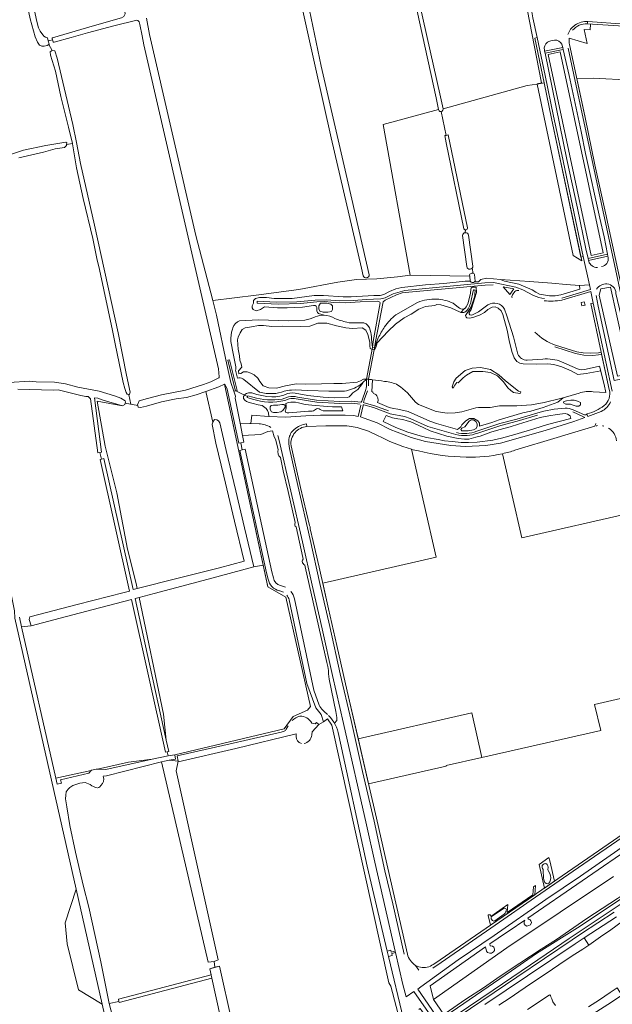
# Model space of a CAD drawing. Header units: metres. Extents: x 209813 to 223847, y 571801 to 587119.
# Tile 397 of 656: x 220250 to 220710, y 577635 to 578401. Entities that reach past the tile are written whole.
import ezdxf

# ---------------------------------------------------------------- set-up
doc = ezdxf.new("R2010")
doc.units = ezdxf.units.M
for name, color, linetype, lineweight in [('B-RO-GR-BEPLANTING_CULTUUR_BOSPLANTSOEN-GV', 8, 'Continuous', 0), ('B-RO-GR-BEPLANTING_CULTUUR_HEESTERS-GV', 8, 'Continuous', 0), ('B-RO-GR-BOUWLAND-GV', 8, 'Continuous', 0), ('B-RO-GR-GRAS-GV', 8, 'Continuous', 0), ('B-RO-GR-GROENVOORZIENING-GV', 8, 'Continuous', 0), ('B-RO-KW-KUNSTWERK_DEK-GV', 8, 'Continuous', 0), ('B-RO-OG-TERREIN_CULTUURSCHEIDING-GV', 8, 'Continuous', 0), ('B-RO-OG-WEG-GV', 8, 'Continuous', 0), ('B-RO-VH-VERHARDING_OPEN-GV', 8, 'Continuous', 0), ('B-RO-VH-VERHARDING_TEGEL-GV', 8, 'Continuous', 0)]:
    doc.layers.add(name, color=color, linetype=linetype, lineweight=lineweight)

msp = doc.modelspace()

# ---------------------------------------------------------------- linework, layer by layer
at = {"layer": 'B-RO-GR-BEPLANTING_CULTUUR_BOSPLANTSOEN-GV', "flags": 128}
for points in [[(220693.854, 578217.361), (220703.274, 578219.377), (220669.824, 578375.627), (220660.45, 578373.525)], [(220714.352, 578123.53), (220720.117, 578124.707), (220723.724, 578126.002), (220708.791, 578192.638), (220701.432, 578191.394), (220700.114, 578186.541)], [(220485.537, 578173.189), (220489.171, 578173.189), (220492.121, 578173.745), (220492.805, 578175.371), (220492.805, 578178.28), (220491.608, 578179.478), (220488.572, 578180.377), (220486.563, 578180.377), (220483.528, 578180.163), (220482.331, 578178.238), (220482.331, 578175.97), (220483.1, 578174.002)], [(220633.387, 578110.969), (220638.357, 578110.007), (220638.882, 578110.337), (220639.228, 578111.346), (220637.312, 578111.775), (220627.151, 578119.885), (220622.147, 578124.56), (220615.553, 578128.706), (220607.872, 578130.229), (220601.274, 578129.795), (220595.985, 578127.928), (220588.929, 578121.868), (220587.059, 578119.034), (220585.935, 578115.299), (220586.263, 578114.383), (220586.723, 578114.122), (220587.813, 578116.563), (220589.559, 578118.576), (220590.487, 578118.27), (220594.27, 578122.197), (220597.075, 578124.223), (220601.981, 578127.164), (220609.583, 578127.302), (220615.635, 578126.293), (220621.183, 578123.789), (220625.793, 578119.034), (220629.191, 578114.454), (220631.399, 578112.325)], [(220312.121, 578064.273), (220313.49, 578059.095), (220315.199, 578059.49), (220337.853, 577957.722), (220341.082, 577958.524), (220340.28, 577962.342), (220333.701, 577988.975), (220325.348, 578032.776), (220316.181, 578069.039), (220310.054, 578104.186), (220329.81, 578100.495), (220314.712, 578104.832), (220310.404, 578106.405), (220307.841, 578106.744), (220313.475, 578064.454)], [(220682.263, 578100.33), (220684.255, 578100.33), (220685.648, 578101.293), (220685.648, 578103.12), (220683.159, 578104.249), (220680.737, 578104.813), (220678.049, 578104.813), (220674.614, 578104.448), (220672.623, 578103.817), (220672.347, 578102.843), (220674.165, 578101.765), (220677.8, 578101.765), (220679.752, 578100.889)], [(220447.12, 578095.278), (220449.799, 578095.278), (220452.631, 578095.814), (220454.172, 578096.823), (220456.075, 578099.452), (220456.075, 578100.716), (220455.08, 578101.597), (220453.549, 578101.597), (220450.258, 578101.137), (220447.12, 578101.137), (220445.169, 578100.716), (220444.365, 578099.758), (220444.365, 578097.576), (220445.398, 578095.852)], [(220593.217, 578080.981), (220598.376, 578080.981), (220602.388, 578081.842), (220604.442, 578082.989), (220605.206, 578084.757), (220605.206, 578086.43), (220604.107, 578088.342), (220602.483, 578089.537), (220600.573, 578089.537), (220599.092, 578088.677), (220595.727, 578084.131), (220593.265, 578083.228), (220592.692, 578081.985)], [(220342.558, 577951.503), (220339.429, 577950.642), (220348.935, 577907.941), (220363.696, 577840.616), (220361.611, 577860.831)], [(220359.88, 577823.842), (220396.26, 577668.106), (220400.817, 577668.529), (220404.059, 577670.052), (220371.382, 577816.946), (220372.963, 577824.391), (220366.011, 577825.109), (220362.298, 577824.454)], [(220293.639, 577724.873), (220285.164, 577698.703), (220286.761, 577682.505), (220295.43, 577646.687), (220313.848, 577635.499)], [(220399.138, 577655.645), (220426.667, 577531.162), (220433.877, 577536.011), (220405.162, 577665.093), (220397.438, 577663.06)]]:
    msp.add_lwpolyline(points, close=True, dxfattribs=at)
at = {"layer": 'B-RO-GR-BEPLANTING_CULTUUR_HEESTERS-GV', "flags": 128}
msp.add_lwpolyline([(220633.806, 578191.331), (220625.494, 578193.065), (220630.764, 578186.955)], close=True, dxfattribs=at)
at = {"layer": 'B-RO-GR-BOUWLAND-GV', "flags": 128}
msp.add_lwpolyline([(220431.768, 577975.47), (220396.343, 577965.74), (220354.307, 577954.74), (220342.558, 577951.503), (220361.611, 577860.831), (220363.696, 577840.616), (220365.612, 577831.875), (220364.349, 577831.634), (220365.221, 577828.422), (220370.434, 577829.348), (220455.334, 577849.391), (220462.317, 577859.1), (220473.388, 577864.039), (220475.663, 577866.845), (220456.548, 577951.693), (220442.491, 577959.842), (220438.905, 577976.65)], close=True, dxfattribs=at)
at = {"layer": 'B-RO-GR-GRAS-GV', "flags": 128}
for points in [[(220767.913, 578392.524), (220766.857, 578375.49), (220765.196, 578349.579), (220724.968, 578352.062), (220725.039, 578353.58), (220695.444, 578355.017), (220682.636, 578354.967), (220689.16, 578324.487), (220696.801, 578287.727), (220705.051, 578250.536), (220719.872, 578181.17), (220728.178, 578142.877), (220729.822, 578135.112), (220732.534, 578135.298), (220731.848, 578138.576), (220741.678, 578139.775), (220758.194, 578141.16), (220773.12, 578142.195), (220780.847, 578141.815)], [(220411.033, 578113.463), (220409.28, 578117.362), (220408.917, 578117.204), (220442.491, 577959.842), (220456.548, 577951.693), (220475.663, 577866.845), (220473.388, 577864.039), (220462.317, 577859.1), (220455.334, 577849.391), (220370.434, 577829.348), (220370.932, 577825.976), (220366.011, 577825.109), (220372.963, 577824.391), (220372.092, 577828.442), (220415.551, 577838.326), (220452.933, 577847.011), (220455.315, 577847.542)], [(220442.83, 577965.881), (220441.58, 577970.593), (220420.862, 578065.753), (220422.776, 578066.27), (220421.743, 578071.857), (220419.998, 578071.466), (220411.033, 578113.463)], [(220554.271, 578066.77), (220573.476, 577982.798), (220485.233, 577962.621), (220489.67, 577942.779), (220496.323, 577914.217), (220504.371, 577878.721), (220512.836, 577841.759)], [(220608.938, 577827.258), (220701.313, 577848.204), (220696.536, 577868.444), (220757.112, 577882.269), (220754.905, 577891.869), (220747.697, 577923.508), (220741.078, 577952.821), (220736.87, 577971.014), (220731.293, 577995.636), (220727.345, 578012.391), (220726.164, 578017.61), (220639.876, 577997.897), (220624.964, 578063.299)], [(220454.684, 577955.627), (220451.201, 577956.886)], [(220476.69, 577853.964), (220479.416, 577853.356), (220480.501, 577854.277), (220482.328, 577852.773), (220485.971, 577855.02), (220484.121, 577860.512), (220479.923, 577865.689), (220472.961, 577884.613), (220459.166, 577949.643)], [(220456.855, 577849.277), (220458.438, 577851.836)]]:
    msp.add_lwpolyline(points, dxfattribs=at)
for points in [[(220443.479, 578092.087), (220443.075, 578095.006), (220442.403, 578096.833), (220441.439, 578098.384), (220438.305, 578100.7), (220435.107, 578101.23), (220431.288, 578102.389), (220428.045, 578103.104), (220425.979, 578103.838), (220424.734, 578104.964), (220423.829, 578106.313), (220423.829, 578107.695), (220424.512, 578108.795), (220417.745, 578112.177), (220417.478, 578112.149), (220416.184, 578111.868), (220417.505, 578108.13), (220417.191, 578106.378), (220421.074, 578086.907), (220429.442, 578086.859), (220430.131, 578093.258)], [(220581.199, 577820.582), (220581.115, 577820.949), (220608.938, 577827.258), (220601.025, 577861.864), (220512.836, 577841.759), (220520.782, 577806.814)]]:
    msp.add_lwpolyline(points, close=True, dxfattribs=at)
at = {"layer": 'B-RO-GR-GRAS-GV'}
for points in [[(220596.748, 578060.555, -0.052332), (220559.577, 578065.432)], [(220624.964, 578063.299, -0.0630244), (220596.748, 578060.555)], [(220459.166, 577949.643, 0.1123074), (220457.272, 577953.433)], [(220461.555, 577855.958, -0.1156568), (220467.461, 577859.329)], [(220455.315, 577847.542, 0.195668), (220456.855, 577849.277)]]:
    msp.add_lwpolyline(points, format="xyb", dxfattribs=at)
for centre, radius, start, end in [((220454.002, 577967.903), 11.354, 190.259694, 257.831008), ((220467.865, 577849.422), 9.925, 27.236035, 91.673247)]:
    msp.add_arc(centre, radius, start, end, dxfattribs=at)
at = {"layer": 'B-RO-GR-GROENVOORZIENING-GV', "flags": 128}
for points in [[(220417.478, 578112.149), (220418.718, 578112.413), (220412.809, 578136.143), (220411.63, 578135.922), (220415.413, 578120.31)], [(220665.233, 577731.121), (220661.643, 577746.892), (220661.016, 577749.566), (220653.394, 577744.129), (220657.464, 577725.762)], [(220655.886, 577743.209), (220656.494, 577744.112), (220657.393, 577744.602), (220658.593, 577744.736), (220659.56, 577744.01), (220660.038, 577742.917), (220660.318, 577741.857), (220660.245, 577740.007), (220660.415, 577739.385), (220661.412, 577737.574), (220661.87, 577736.362), (220662.233, 577734.848), (220662.367, 577733.826), (220662.284, 577732.228), (220662.065, 577731.384), (220661.615, 577730.448), (220660.934, 577729.626), (220659.949, 577729.121), (220658.908, 577729.151), (220657.768, 577730.144), (220657.218, 577731.406), (220656.769, 577733.485), (220656.645, 577739.659), (220656.462, 577740.225), (220656, 577740.868), (220655.689, 577741.801)], [(220616.983, 577703.927), (220625.828, 577709.83), (220626.489, 577710.163), (220627.557, 577709.92), (220628.01, 577708.9), (220627.772, 577708.244), (220627.564, 577707.858), (220627.449, 577707.723), (220627.419, 577707.337), (220627.07, 577706.323), (220626.252, 577705.429), (220619.089, 577700.222), (220618.203, 577700.101), (220617.232, 577700.54), (220616.253, 577701.832), (220616.125, 577702.685), (220616.497, 577703.542)]]:
    msp.add_lwpolyline(points, close=True, dxfattribs=at)
for points in [[(220613.847, 577704.339), (220615.637, 577696.91), (220649.939, 577720.571), (220650.533, 577727.729), (220649.092, 577726.64), (220648.598, 577720.514), (220628.655, 577706.757), (220629.135, 577712.923), (220615.816, 577703.745), (220615.63, 577704.652)], [(220615.147, 577704.995), (220614.157, 577704.812)], [(220713.425, 577703.416), (220688.432, 577686.975)], [(220692.042, 577681.468), (220701.112, 577687.745), (220709.1, 577693.19), (220717.81, 577699.693)], [(220622.057, 577634.659), (220630.915, 577640.335), (220637.7, 577645.119), (220647.398, 577651.689), (220658.862, 577659.367), (220668.737, 577666.048), (220679.115, 577672.954), (220687.424, 577678.16), (220692.042, 577681.468), (220688.432, 577686.975), (220681.414, 577682.259), (220644.269, 577657.487), (220611.189, 577635.159)], [(220680.348, 577618.467), (220709.52, 577637.097), (220717.616, 577642.458), (220713.926, 577648.087), (220708.596, 577644.471), (220700.279, 577638.958), (220691.868, 577633.545)], [(220666.225, 577634.45), (220664.086, 577637.424), (220663.176, 577639.723), (220662.804, 577640.804), (220662.618, 577641.232), (220662.13, 577642.155), (220661.688, 577642.787), (220661.129, 577642.448), (220644.399, 577631.312)]]:
    msp.add_lwpolyline(points, dxfattribs=at)
at = {"layer": 'B-RO-GR-GROENVOORZIENING-GV'}
for points in [[(220614.157, 577704.812, 0.3836091), (220613.847, 577704.339)], [(220615.63, 577704.652, 0.3536124), (220615.147, 577704.995)]]:
    msp.add_lwpolyline(points, format="xyb", dxfattribs=at)
at = {"layer": 'B-RO-KW-KUNSTWERK_DEK-GV', "flags": 128}
msp.add_lwpolyline([(220525.198, 578144.1), (220525.465, 578145.511), (220523.951, 578145.858), (220519.339, 578121.306), (220520.842, 578121.099)], close=True, dxfattribs=at)
at = {"layer": 'B-RO-OG-TERREIN_CULTUURSCHEIDING-GV', "flags": 128}
for points in [[(220648.325, 578412.259), (220630.83, 578485.081), (220596.215, 578474.639), (220570.815, 578471.146), (220548.822, 578473.143), (220550.618, 578459.554), (220554.885, 578437.685), (220576.762, 578340.729), (220578.71, 578331.327), (220644.156, 578349.344)], [(220575.323, 578330.698), (220573.416, 578339.85), (220552.058, 578436.949)], [(220516.646, 578201.403), (220515.473, 578207.424), (220491.901, 578308.766), (220466.469, 578422.659), (220466.733, 578425.834), (220469.379, 578426.098), (220470.702, 578425.04), (220472.289, 578420.807), (220484.057, 578364.372), (220505.033, 578273.638), (220521.372, 578202.294)], [(220648.325, 578412.259), (220644.121, 578408.679), (220655.133, 578351.513), (220651.77, 578350.865), (220651.839, 578350.539), (220657.325, 578351.392), (220650.026, 578386.317), (220651.799, 578386.776), (220648.563, 578402.088), (220647.565, 578408.338)], [(220348.208, 578401.888), (220350.754, 578388.985), (220386.741, 578232.947), (220399.792, 578182.329), (220433.563, 578186.379), (220466.641, 578190.792), (220497.125, 578196.503), (220511.613, 578198.572), (220527.24, 578199.272)], [(220693.087, 578392.602), (220693.403, 578397.126), (220690.818, 578397.289)], [(220676.824, 578386.29), (220690.723, 578382.049), (220688.437, 578392.889), (220693.087, 578392.602)], [(220657.497, 578376.889), (220657.667, 578376.062), (220671.791, 578379.006)], [(220671.791, 578379.006), (220671.591, 578379.883), (220670.961, 578381.453)], [(220651.839, 578350.539), (220644.156, 578349.344)], [(220651.839, 578350.539), (220679.931, 578217.409), (220686.453, 578213.112), (220663.093, 578323.795), (220657.325, 578351.392)], [(220575.323, 578330.698), (220532.106, 578319.126), (220553.069, 578202.143), (220599.493, 578201.272), (220599.395, 578202.372)], [(220577.292, 578329.18), (220581.076, 578310.716), (220582.708, 578311.015), (220597.674, 578238.703)], [(220578.71, 578331.327), (220578.742, 578331.171)], [(220594.979, 578238.173), (220581.206, 578304.827), (220580.19, 578310.553), (220581.076, 578310.716)], [(220595.644, 578234.957), (220596.322, 578237.167)], [(220598.636, 578233.197), (220601.973, 578208.969)], [(220597.112, 578208.704), (220593.763, 578232.9)], [(220603.261, 578196.826), (220603.532, 578196.781), (220606.34, 578196.83), (220608.001, 578198.689), (220612.516, 578199.606), (220623.366, 578198.555), (220645.939, 578197.097), (220663.175, 578195.792), (220674.335, 578194.731), (220684.735, 578193.924), (220692.446, 578194.487), (220687.735, 578216.551), (220685.81, 578216.158)], [(220707.101, 578215.844), (220706.894, 578216.865), (220691.818, 578213.474), (220691.966, 578212.811)], [(220602.166, 578203.393), (220601.332, 578207.43)], [(220523.951, 578145.858), (220524.525, 578150.398), (220529.951, 578180.58), (220529.677, 578181.148), (220528.167, 578181.834), (220514.353, 578181.281), (220502.81, 578180.479), (220494.011, 578180.864), (220486.813, 578181.473), (220480.638, 578181.331), (220467.899, 578180.054), (220450.51, 578179.542), (220434.274, 578180.279), (220434.369, 578181.849), (220448.999, 578181.039), (220465.176, 578181.375), (220479.311, 578182.734), (220488.139, 578182.896), (220498.426, 578182.081), (220509.343, 578182.38), (220518.969, 578183.034), (220530.362, 578183.591), (220533.852, 578184.503), (220540.11, 578187.606), (220549.157, 578190.186), (220611.137, 578196.124), (220617.897, 578196.264), (220635.24, 578192.762), (220640.778, 578190.601), (220649.059, 578186.307)], [(220524.903, 578186.244), (220530.002, 578186.244), (220532.645, 578187.032), (220537.068, 578189.399), (220541.936, 578191.392), (220546.674, 578192.468), (220565.132, 578194.59), (220579.301, 578195.587), (220596.054, 578197.376), (220599.841, 578197.376), (220599.493, 578201.272)], [(220553.069, 578202.143), (220543.285, 578200.871), (220527.24, 578199.272)], [(220603.237, 578202.481), (220603.642, 578197.344), (220603.472, 578197.072)], [(220623.366, 578198.555), (220626.488, 578197.424), (220637.504, 578194.975), (220647.892, 578190.697), (220650.827, 578188.887)], [(220617.72, 578194.639), (220611.449, 578194.392), (220552.062, 578188.862), (220547.072, 578188.184), (220542.501, 578186.797), (220533.773, 578182.616), (220532.118, 578181.241), (220526.232, 578150.513), (220525.465, 578145.511)], [(220596.72, 578177.257), (220598.159, 578180.589), (220600.026, 578187.958), (220600.218, 578190.826)], [(220601.55, 578192.711), (220602.754, 578192.84), (220604.351, 578192.661), (220604.789, 578188.515), (220600.514, 578175.419), (220598.957, 578173.004)], [(220600.389, 578181.063), (220602.216, 578189.881)], [(220603.636, 578189.756), (220603.497, 578187.616)], [(220634.634, 578189.265), (220632.652, 578186.746)], [(220684.735, 578193.924), (220684.93, 578191.253), (220670.326, 578186.638), (220665.737, 578186.022), (220661.391, 578186.022), (220653.631, 578187.158), (220650.827, 578188.887)], [(220666.234, 578147.715), (220682.609, 578142.524), (220687.637, 578141.593), (220693.626, 578141.335), (220699.621, 578141.684), (220701.653, 578142.127), (220693.583, 578179.901), (220695.47, 578180.325), (220693.543, 578189.351), (220671.005, 578182.487)], [(220671.109, 578184.26), (220693.208, 578190.917), (220692.446, 578194.487)], [(220697.704, 578186.224), (220699.288, 578178.033), (220711.81, 578120.229), (220726.939, 578123.271), (220717.015, 578170.422), (220713.105, 578187.872)], [(220399.792, 578182.329), (220402.718, 578170.98), (220410.785, 578132.578), (220413.803, 578118.609), (220416.184, 578111.868), (220417.478, 578112.149), (220415.413, 578120.31), (220411.63, 578135.922), (220412.809, 578136.143), (220418.718, 578112.413), (220417.745, 578112.177), (220424.512, 578108.795)], [(220524.903, 578186.244), (220507.267, 578185.136), (220501.128, 578185.136), (220485.851, 578186.207), (220478.578, 578186.207), (220461.549, 578183.97), (220447.436, 578183.97), (220441.548, 578184.667), (220436.012, 578184.667), (220432.999, 578183.924), (220431.469, 578182.419), (220431.469, 578180.36), (220430.371, 578178.163), (220430.371, 578176.584), (220431.195, 578175.349), (220433.529, 578174.319), (220436.823, 578175.28), (220439.981, 578177.408), (220450.081, 578176.764), (220457.752, 578176.764), (220469.462, 578177.256), (220478.068, 578178.486), (220479.375, 578178.486), (220480.145, 578177.947), (220480.624, 578176.804), (220480.624, 578174.227), (220481.219, 578172.978), (220482.069, 578172.234), (220486.3, 578171.025)], [(220542.162, 578171.111), (220558.984, 578180.841)], [(220586.566, 578180.245), (220589.476, 578178)], [(220602.279, 578182.514), (220600.22, 578176.979), (220596.609, 578171.523)], [(220519.334, 578121.2), (220516.959, 578121.128), (220514.606, 578119.854), (220512.129, 578118.917), (220500.376, 578117.854), (220493.776, 578117.958), (220484.335, 578117.558), (220471.982, 578117.315), (220464.632, 578117.521), (220456.219, 578116.084), (220449.347, 578114.127), (220443.456, 578114.498), (220438.893, 578116.01), (220436.281, 578119.329), (220434.742, 578122.029), (220431.881, 578124.525), (220429.478, 578125.961), (220426.658, 578126.96), (220423.602, 578126.791), (220421.664, 578125.498), (220420.149, 578125.364), (220419.804, 578127.676), (220422.38, 578130.513), (220421.905, 578133.062), (220420.963, 578136.095), (220420.608, 578139.225), (220419.505, 578144.642), (220419.02, 578151.676), (220419.59, 578153.966), (220420.989, 578157.156), (220422.575, 578159.895), (220424.966, 578161.164), (220429.855, 578161.774), (220435.23, 578163.021), (220439.176, 578162.9), (220445.78, 578162.117), (220453.934, 578162.355), (220468.101, 578162.084), (220475.122, 578162.508), (220481.577, 578164.848), (220488.344, 578164.717), (220495.873, 578162.638), (220503.323, 578161.146), (220508.454, 578160.543), (220515.924, 578161.013), (220518.699, 578159.368), (220520.346, 578156.044), (220521.942, 578150.042), (220521.921, 578147.136), (220522.166, 578145.065), (220523.211, 578144.578), (220525.388, 578144.055), (220526.64, 578145.77), (220527.674, 578149.519), (220536.027, 578158.588), (220541.79, 578163.856), (220548.557, 578168.94), (220554.083, 578171.737), (220559.897, 578175.529), (220565.045, 578177.641), (220572.353, 578178.518), (220573.865, 578179.336), (220577.12, 578178.999), (220584.786, 578176.691), (220591.953, 578173.343), (220592.582, 578173.13)], [(220595.447, 578176.017), (220592.582, 578173.13)], [(220597.232, 578168.755), (220599.354, 578168.724), (220601.927, 578169.191), (220607.175, 578170.831), (220610.905, 578173.013), (220613.629, 578175.435), (220616.931, 578177.244), (220619.227, 578177.502), (220621.527, 578176.499), (220623.825, 578174.251), (220625.264, 578171.402), (220628.692, 578159.313), (220630.161, 578151.328), (220632.073, 578142.786), (220634.093, 578137.709), (220636.108, 578134.904), (220638.491, 578133.671), (220640.983, 578133.164), (220651.454, 578132.949), (220660.1, 578133.262), (220664.909, 578132.662), (220670.953, 578130.793), (220678.182, 578127.771), (220683.35, 578124.889), (220690.024, 578125.496), (220701.336, 578127.727)], [(220601.51, 578171.257), (220606.308, 578173.655), (220613.601, 578179.082)], [(220636.948, 578140.724), (220633.457, 578154.021), (220628.422, 578170.44), (220626.578, 578175.613)], [(220471.476, 578167.186), (220458.678, 578166.473), (220435.285, 578167.224), (220420.718, 578166.583)], [(220511.492, 578164.981), (220517.074, 578165.004)], [(220415.08, 578160.178), (220415.38, 578161.026)], [(220417.809, 578130.732), (220415.83, 578139.971), (220413.844, 578150.599)], [(220528.391, 578153.301), (220525.465, 578145.511), (220523.951, 578145.858), (220523.26, 578152.361)], [(220707.931, 578113.146), (220701.987, 578140.566), (220699.637, 578140.037), (220695.015, 578139.673), (220688.006, 578139.958), (220681.659, 578141.121), (220665.532, 578146.224)], [(220656.304, 578136.776), (220644.16, 578136.101)], [(220683.154, 578129.215), (220670.831, 578134.701)], [(220417.581, 578128.107), (220418.994, 578122.076), (220420.126, 578122.245)], [(220689.973, 578128.878), (220700.358, 578131.432), (220703.814, 578117.069), (220705.204, 578110.896), (220695.392, 578111.454)], [(220424.015, 578120.968), (220436.245, 578111.209)], [(220515.56, 578104.005), (220518.768, 578113.102), (220519.064, 578114.245), (220519.23, 578115.415), (220519.334, 578121.2), (220516.458, 578118.681), (220516.374, 578118.271), (220515.462, 578116.731), (220512.564, 578113.251), (220508.538, 578110.522), (220508.089, 578110.04), (220507.621, 578109.192), (220505.809, 578107.565), (220504.524, 578107.011), (220494.334, 578106.793), (220485.587, 578107.331), (220473.764, 578108.479), (220463.925, 578110.404), (220461.69, 578110.577), (220459.68, 578110.398), (220457.95, 578110.02), (220455.094, 578108.854), (220451.876, 578107.962), (220448.874, 578107.475), (220445.683, 578107.475), (220441.71, 578107.872), (220434.189, 578109.402), (220430.161, 578110.631), (220427.533, 578110.631), (220426.048, 578110.204), (220424.751, 578109.18), (220424.512, 578108.795)], [(220514.088, 578116.606), (220516.458, 578118.681)], [(220520.842, 578121.099), (220520.841, 578116.037)], [(220594.801, 578087.25), (220593.233, 578085.818), (220592.64, 578084.216), (220590.033, 578082.18), (220573.603, 578086.776), (220568.529, 578088.598), (220551.747, 578096.102), (220543.494, 578097.975), (220540.153, 578098.35), (220536.892, 578099.181), (220527.852, 578102.978), (220528.394, 578104.738), (220528.002, 578106.762), (220527.423, 578108.191), (220526.535, 578109.272), (220524.626, 578110.058), (220524.225, 578111.241), (220523.422, 578111.627), (220523.895, 578120.747)], [(220460.92, 578112.694), (220463.885, 578112.824), (220473.658, 578112.427), (220490.049, 578111.862)], [(220520.161, 578112.153), (220517.474, 578105.136), (220517.036, 578103.135), (220517.377, 578102.819), (220525.858, 578100.591), (220536.256, 578096.495)], [(220345.043, 577473.399), (220349.818, 577476.427), (220313.848, 577635.499), (220295.43, 577646.687), (220286.761, 577682.505), (220285.164, 577698.703), (220293.639, 577724.873), (220246.038, 577935.384), (220245.852, 577941.139), (220237.384, 577982.251), (220221.248, 578056.324), (220216.38, 578082.904), (220210.542, 578105.458), (220212.015, 578105.813), (220211.431, 578107.719), (220208.881, 578106.946), (220208.304, 578108.853)], [(220430.799, 578105.67), (220426.58, 578106.957), (220426.845, 578107.629), (220424.512, 578108.795), (220423.829, 578107.695), (220423.829, 578106.313), (220424.734, 578104.964), (220425.979, 578103.838), (220428.045, 578103.104), (220431.288, 578102.389), (220435.107, 578101.23), (220438.305, 578100.7), (220441.439, 578098.384), (220442.403, 578096.833), (220443.075, 578095.006), (220443.479, 578092.087), (220456.475, 578091.778), (220472.243, 578092.836), (220483.495, 578093.191), (220502.588, 578093.338), (220509.137, 578092.899), (220512.766, 578092.223), (220514.934, 578101.049)], [(220426.845, 578107.629), (220427.142, 578108.382), (220430.964, 578107.223)], [(220453.821, 578105.799), (220458.77, 578107.368)], [(220459.276, 578105.858), (220455.783, 578104.709)], [(220458.604, 578103.001), (220460.417, 578103.296), (220464.166, 578103.296), (220466.491, 578102.766)], [(220514.362, 578101.858), (220507.768, 578102.514), (220498.454, 578102.208), (220480.605, 578103.304), (220464.504, 578105.919)], [(220465.534, 578107.288), (220480.498, 578104.936), (220498.483, 578103.798), (220507.583, 578104.057), (220514.805, 578103.396)], [(220594.801, 578087.25), (220596.432, 578088.74), (220599.335, 578090.523), (220602.54, 578090.523), (220605.827, 578088.785), (220606.986, 578087.115), (220606.986, 578084.796), (220616.7, 578087.54), (220622.442, 578089.605), (220640.77, 578095.01), (220647.026, 578096.465), (220656.572, 578099.192), (220667.84, 578103.227), (220672.14, 578106.746), (220670.089, 578106.154), (220657.374, 578103.149), (220647.518, 578101.334), (220636.097, 578100.389), (220622.535, 578100.56), (220615.297, 578099.297), (220606.249, 578099.212), (220604.249, 578098.948), (220593.396, 578095.857), (220588.097, 578095.125), (220581.934, 578094.911), (220573.382, 578096.165), (220559.768, 578101.448), (220557.36, 578103.348)], [(220684.567, 578110.33), (220672.14, 578106.746)], [(220456.153, 578096.506), (220456.498, 578097.761)], [(220456.153, 578096.506), (220456.507, 578095.324), (220457.567, 578094.98)], [(220458.604, 578103.001), (220456.573, 578102.249), (220456.849, 578100.594), (220456.849, 578099.04), (220456.498, 578097.761)], [(220458.829, 578094.98), (220474.327, 578096.426)], [(220471.616, 578101.596), (220466.491, 578102.766)], [(220471.616, 578101.596), (220476.796, 578100.94)], [(220477.106, 578096.426), (220474.327, 578096.426)], [(220488.884, 578099.847), (220476.796, 578100.94)], [(220477.106, 578096.426), (220478.09, 578096.666)], [(220478.774, 578097.128), (220478.09, 578096.666)], [(220478.774, 578097.128), (220479.541, 578097.647)], [(220480.376, 578098.212), (220479.541, 578097.647)], [(220480.376, 578098.212), (220481.388, 578098.455), (220482.534, 578098.214)], [(220483.177, 578097.611), (220482.534, 578098.214)], [(220483.177, 578097.611), (220484.21, 578097.008)], [(220485.618, 578096.686), (220484.21, 578097.008)], [(220485.618, 578096.686), (220500.883, 578096.552)], [(220488.884, 578099.847), (220492.835, 578099.614)], [(220499.947, 578099.614), (220492.835, 578099.614)], [(220499.947, 578099.614), (220500.883, 578096.552)], [(220516.571, 578100.845), (220514.556, 578091.874), (220527.507, 578087.271), (220537.77, 578081.975), (220553.894, 578075.843), (220565.139, 578072.814), (220584.719, 578069.582), (220596.238, 578068.81), (220611.961, 578069.646), (220623.415, 578071.375), (220657.981, 578081.407), (220680.291, 578088.442), (220688.894, 578091.349), (220687.448, 578092.334), (220679.575, 578095.842)], [(220588.788, 578078.129), (220567.038, 578084.426), (220553.297, 578090.689), (220548.855, 578092.222), (220537.616, 578094.376), (220524.703, 578099.288), (220517.255, 578101.26)], [(220679.889, 578097.437), (220688.653, 578093.603)], [(220458.829, 578094.98), (220457.567, 578094.98)], [(220539.558, 578091.138), (220534.521, 578092.89), (220532.278, 578088.194)], [(220542.063, 578083.723), (220532.278, 578088.194)], [(220539.558, 578091.138), (220543.598, 578090.491)], [(220547.387, 578089.883), (220543.598, 578090.491)], [(220547.387, 578089.883), (220550.975, 578088.818)], [(220563.302, 578083.532), (220553.75, 578087.995), (220550.975, 578088.818)], [(220604.964, 578080.745), (220622.948, 578086.678), (220635.982, 578090.253), (220651.58, 578094.88)], [(220652.062, 578093.356), (220636.283, 578088.623), (220623.624, 578085.263), (220605.784, 578079.354)], [(220637.321, 578086.245), (220654.11, 578091.486), (220660.828, 578092.665)], [(220659.939, 578085.862), (220678.055, 578090.586)], [(220667.438, 578093.826), (220660.828, 578092.665)], [(220667.438, 578093.826), (220673.51, 578094.46)], [(220677.49, 578092.751), (220675.474, 578094.064), (220673.51, 578094.46)], [(220677.49, 578092.751), (220678.055, 578090.586)], [(220689.766, 578093.567), (220690.481, 578093.946), (220690.837, 578094.172)], [(220435.833, 578086.551), (220421.074, 578086.907), (220422.959, 578077.453)], [(220463.95, 578006.946), (220463.533, 578007.711), (220463.533, 578008.569), (220463.811, 578009.866), (220458.395, 578033.885), (220454.476, 578049.98), (220452.375, 578060.447), (220451.175, 578061.646), (220450.689, 578062.91), (220450.3, 578065.018), (220450.656, 578066.639), (220448.576, 578074.682), (220447.615, 578076.51), (220446.229, 578081.023), (220442.654, 578080.592), (220437.131, 578078.089), (220422.959, 578077.453), (220423.975, 578072.358), (220421.743, 578071.857), (220422.776, 578066.27), (220424.924, 578066.851), (220445.666, 577971.579), (220446.939, 577966.779)], [(220542.063, 578083.723), (220551.262, 578080.088), (220559.09, 578077.585), (220565.905, 578075.991)], [(220563.302, 578083.532), (220568.847, 578080.942), (220581.579, 578076.895), (220590.389, 578075.205)], [(220637.321, 578086.245), (220630.997, 578084.271), (220622.004, 578081.947), (220615.89, 578079.985)], [(220624.127, 578075.425), (220634.55, 578078.21), (220649.288, 578082.652)], [(220659.939, 578085.862), (220649.288, 578082.652)], [(220497.68, 577844.329), (220519.748, 577742.73), (220535.384, 577676.702), (220538.11, 577677.396), (220538.478, 577675.921), (220541.67, 577676.697), (220525.682, 577745.865), (220519.383, 577774.793), (220501.522, 577853.491), (220492.888, 577890.877), (220484.815, 577927.195), (220476.954, 577961.119), (220469.478, 577994.907), (220451.537, 578073.519), (220450.329, 578077.43)], [(220574.961, 578074.269), (220565.905, 578075.991)], [(220574.961, 578074.269), (220579.987, 578073.314), (220585.818, 578072.705)], [(220598.433, 578071.965), (220592.899, 578071.965), (220585.818, 578072.705)], [(220604.287, 578076.118), (220598.869, 578074.718), (220595.503, 578074.718), (220590.389, 578075.205)], [(220604.287, 578076.118), (220607.599, 578076.973), (220615.89, 578079.985)], [(220624.127, 578075.425), (220617.334, 578073.888), (220605.216, 578072.358)], [(220598.433, 578071.965), (220605.216, 578072.358)], [(220463.95, 578006.946), (220464.553, 578006.39), (220469.84, 577982.657), (220470.036, 577981.295), (220469.511, 577980.442), (220469.298, 577979.654), (220469.479, 577978.588), (220470.02, 577977.866), (220470.693, 577977.308), (220471.251, 577976.602), (220471.727, 577975.41), (220488.344, 577900.956), (220489.262, 577897.931), (220489.669, 577894.838), (220489.669, 577892.323), (220490.163, 577888.185), (220495.562, 577862.829), (220496.322, 577858.269), (220496.322, 577856.059), (220494.407, 577853.872)], [(220452.421, 577960.914), (220456.43, 577959.464)], [(220463.265, 577950.571), (220478.346, 577879.482), (220482.424, 577867.745)], [(220352.63, 577825.789), (220365.221, 577828.422), (220364.349, 577831.634), (220363.125, 577831.401), (220336.582, 577950), (220311.866, 577943.475), (220281.266, 577935.5), (220258.829, 577929.452), (220251.292, 577928.83), (220277.931, 577811.027)], [(220546.341, 577617.973), (220538.247, 577649.465), (220536.709, 577652.061), (220492.251, 577852.223), (220488.915, 577857.281), (220485.971, 577855.02), (220482.328, 577852.773), (220477.124, 577847.238), (220476.767, 577844.899)], [(220464.56, 577843.561), (220464.614, 577845.572), (220417.747, 577834.243), (220373.062, 577823.931), (220372.963, 577824.391), (220371.382, 577816.946), (220404.059, 577670.052), (220400.817, 577668.529), (220401.452, 577664.243), (220405.162, 577665.093), (220433.877, 577536.011), (220439.316, 577539.656), (220449.57, 577546.468), (220470.242, 577560.146), (220486.696, 577570.081), (220506.29, 577584.48), (220527.387, 577600.45), (220542.791, 577611.897), (220548.296, 577615.986), (220547.834, 577616.24), (220547.411, 577616.553)], [(220400.817, 577668.529), (220396.26, 577668.106), (220359.88, 577823.842), (220317.196, 577813.042), (220314.687, 577812.572)], [(220305.238, 577817.044), (220305.579, 577817.417), (220309.254, 577818.181), (220310.216, 577818.141)], [(220304.637, 577806.117), (220300.672, 577807.832), (220296.545, 577807.197), (220291.041, 577805.557), (220288.819, 577803.916), (220287.39, 577802.541), (220286.014, 577800.53), (220285.538, 577797.831), (220285.485, 577795.079), (220286.385, 577788.835), (220288.819, 577774.389), (220293.211, 577753.54), (220299.085, 577728.087), (220303.477, 577710.942), (220312.79, 577668.344), (220319.446, 577636.082), (220326.835, 577637.628), (220326.547, 577639.352), (220398.567, 577658.228), (220397.438, 577663.06), (220401.452, 577664.243)], [(220312.756, 577805.499), (220312.118, 577804.51)], [(220783.414, 577802.341), (220729.099, 577765.385), (220685.423, 577734.905), (220658.687, 577716.772), (220618.407, 577688.976), (220590.622, 577669.995), (220561.445, 577649.011), (220559.059, 577647.26), (220575.788, 577622.947)], [(220807.759, 577782.105), (220807.555, 577781.9), (220807.333, 577781.718), (220807.14, 577781.43), (220795.481, 577773.011), (220785.226, 577765.995), (220784.027, 577764.383), (220779.659, 577761.673), (220768.83, 577754.747), (220743.149, 577736.675), (220714.412, 577717.557), (220690.531, 577702.179), (220666.964, 577685.748), (220655.007, 577678.296), (220638.457, 577667.436), (220623.147, 577657.183), (220610.245, 577648.17), (220596.399, 577639.297), (220580.457, 577628.259), (220579.26, 577627.523), (220571.364, 577639.004)], [(220729.064, 577760.403), (220644.632, 577702.304), (220645.148, 577701.553), (220646.3, 577701.202), (220647.035, 577700.243), (220647.451, 577698.869), (220646.748, 577697.27), (220645.437, 577696.599), (220643.807, 577696.183), (220642.624, 577696.855), (220641.793, 577698.006), (220641.729, 577699.508), (220642.176, 577700.851), (220630.176, 577692.498), (220628.068, 577691.111), (220615.085, 577682.415), (220615.368, 577680.927), (220617.084, 577680.585), (220618.209, 577679.729), (220618.624, 577678.36), (220618.624, 577677.186), (220618.038, 577676.135), (220616.473, 577675.23), (220615.103, 577675.23), (220613.392, 577675.645), (220612.609, 577676.624), (220611.775, 577679.961), (220568.734, 577649.63), (220571.364, 577639.004), (220628.393, 577679.154), (220711.28, 577734.841)], [(220585.002, 577629.244), (220608.776, 577645.624), (220631.866, 577661.436), (220651.473, 577674.748), (220683.302, 577694.799), (220727.915, 577724.681)], [(220559.899, 577631.317), (220561.093, 577631.999), (220564.585, 577627.065), (220567.458, 577628.992), (220556.172, 577645.395), (220550.06, 577641.092), (220547.601, 577650.835), (220541.892, 577675.738), (220538.837, 577674.959), (220539.22, 577673.215), (220536.413, 577672.571), (220547.918, 577623.747), (220549.248, 577620.038)], [(220319.446, 577636.082), (220326.835, 577607.465), (220332.921, 577577.699), (220334.905, 577569.894), (220338.609, 577563.941), (220340.329, 577556.93), (220340.66, 577548.198), (220345.091, 577523.592), (220354.072, 577481.845), (220417.597, 577525.062), (220426.667, 577531.162), (220399.138, 577655.645), (220327.055, 577636.753), (220326.835, 577637.628)]]:
    msp.add_lwpolyline(points, dxfattribs=at)
at = {"layer": 'B-RO-OG-TERREIN_CULTUURSCHEIDING-GV'}
for points in [[(220690.818, 578397.289, 0.2460706), (220679.422, 578392.325)], [(220659.784, 578383.076, 0.2865485), (220657.497, 578376.889)], [(220665.261, 578384.646, 0.134478), (220659.784, 578383.076)], [(220670.961, 578381.453, 0.3327582), (220665.261, 578384.646)], [(220691.966, 578212.811, 0.3496985), (220698.656, 578208.066)], [(220701.863, 578208.666, 0.3970645), (220707.101, 578215.844)], [(220521.372, 578202.294, -0.8274979), (220516.646, 578201.403)], [(220603.261, 578196.826, -0.5060219), (220599.841, 578197.376)], [(220706.08, 578195.297, 0.2561749), (220697.897, 578191.259)], [(220713.105, 578187.872, 0.3785478), (220706.08, 578195.297)], [(220601.55, 578192.711, 0.2969038), (220600.218, 578190.826)], [(220602.216, 578189.881, -1.116104), (220603.636, 578189.756)], [(220603.497, 578187.616, -0.0698214), (220602.279, 578182.514)], [(220637.523, 578190.032, 0.295304), (220634.634, 578189.265)], [(220558.984, 578180.841, -0.1066906), (220573.738, 578183.497)], [(220586.566, 578180.245, 0.0894727), (220573.738, 578183.497)], [(220598.791, 578176.823, 0.0265543), (220600.389, 578181.063)], [(220613.601, 578179.082, -0.4191079), (220626.578, 578175.613)], [(220632.652, 578186.746, 0.2586853), (220632.444, 578184.365)], [(220649.059, 578186.307, 0.0978046), (220657.59, 578183.815)], [(220671.005, 578182.487, -0.0600529), (220657.384, 578182.157)], [(220593.838, 578175.643, -0.1575714), (220589.476, 578178)], [(220592.582, 578173.13, 0.1711371), (220595.743, 578173.407)], [(220595.743, 578173.407, 0.1293002), (220598.791, 578176.823)], [(220598.957, 578173.004, 0.6650286), (220601.51, 578171.257)], [(220420.718, 578166.583, 0.2266202), (220415.38, 578161.026)], [(220479.38, 578169.76, -0.0918363), (220471.476, 578167.186)], [(220479.38, 578169.76, -0.0728426), (220486.3, 578171.025)], [(220494.751, 578168.364, 0.1440676), (220486.3, 578171.025)], [(220494.751, 578168.364, 0.0262837), (220503.935, 578165.443)], [(220503.935, 578165.443, 0.0791355), (220511.492, 578164.981)], [(220522.072, 578159.268, 0.2929), (220517.074, 578165.004)], [(220542.162, 578171.111, 0.0911008), (220533.357, 578161.859)], [(220596.609, 578171.523, 0.4246135), (220597.232, 578168.755)], [(220415.08, 578160.178, 0.0976902), (220413.844, 578150.599)], [(220523.26, 578152.361, 0.063687), (220522.072, 578159.268)], [(220533.357, 578161.859, 0.0247205), (220528.391, 578153.301)], [(220650.097, 578157.79, 0.1221534), (220666.234, 578147.715)], [(220636.948, 578140.724, 0.3351779), (220644.16, 578136.101)], [(220656.304, 578136.776, -0.1205235), (220670.831, 578134.701)], [(220417.809, 578130.732, -0.0693725), (220417.581, 578128.107)], [(220683.154, 578129.215, 0.1350745), (220689.973, 578128.878)], [(220420.126, 578122.245, -0.1962294), (220424.015, 578120.968)], [(220523.895, 578120.747, 0.0020513), (220520.842, 578121.099)], [(220533.38, 578119.494, 0.006362), (220523.895, 578120.747)], [(220543.721, 578116.65, 0.0967019), (220533.38, 578119.494)], [(220446.415, 578110.042, -0.0917509), (220436.245, 578111.209)], [(220455.358, 578111.832, -0.0834104), (220446.415, 578110.042)], [(220455.358, 578111.832, -0.0963935), (220460.92, 578112.694)], [(220502.176, 578111.958, -0.0235829), (220490.049, 578111.862)], [(220502.176, 578111.958, 0.1018658), (220514.088, 578116.606)], [(220557.36, 578103.348, 0.0723426), (220543.721, 578116.65)], [(220695.392, 578111.454, 0.1166006), (220684.567, 578110.33)], [(220703.993, 578100.638, 0.2899035), (220707.931, 578113.146)], [(220455.783, 578104.709, -0.1414107), (220430.799, 578105.67)], [(220430.964, 578107.223, 0.1205793), (220453.821, 578105.799)], [(220458.77, 578107.368, -0.1469514), (220465.534, 578107.288)], [(220464.504, 578105.919, 0.1547449), (220459.276, 578105.858)], [(220514.805, 578103.396, 0.4487186), (220515.56, 578104.005)], [(220517.255, 578101.26, 0.4242398), (220516.571, 578100.845)], [(220651.58, 578094.88, -0.0667712), (220673.57, 578098.658)], [(220673.57, 578098.658, -0.1106168), (220679.889, 578097.437)], [(220690.837, 578094.172, 0.0916471), (220703.993, 578100.638)], [(220688.653, 578093.603, 0.1671446), (220689.766, 578093.567)], [(220444.823, 578083.746, 0.1210782), (220435.833, 578086.551)], [(220589.096, 578079.767, 0.1516248), (220604.964, 578080.745)], [(220605.784, 578079.354, -0.1520933), (220588.788, 578078.129)], [(220446.939, 577966.779, 0.3093562), (220452.5, 577960.909)], [(220460.519, 577956.102, -0.1134853), (220463.265, 577950.571)], [(220482.424, 577867.745, 0.0902349), (220489.026, 577860.561)], [(220312.118, 577804.51, -0.148497), (220310.42, 577803.517)]]:
    msp.add_lwpolyline(points, format="xyb", dxfattribs=at)
at = {"layer": 'B-RO-OG-TERREIN_CULTUURSCHEIDING-GV', "flags": 128}
for points in [[(220691.485, 578214.967), (220706.585, 578218.389), (220703.835, 578231.939), (220700.591, 578246.283), (220689.542, 578296.636), (220686.007, 578313.753), (220676.754, 578357.256), (220672.138, 578377.487), (220657.987, 578374.515), (220675.042, 578291.967), (220683.176, 578254.238), (220689.8, 578222.526)], [(220669.824, 578375.627), (220703.274, 578219.377), (220693.854, 578217.361), (220660.45, 578373.525)], [(220723.724, 578126.002), (220720.117, 578124.707), (220714.352, 578123.53), (220700.114, 578186.541), (220701.432, 578191.394), (220708.791, 578192.638)], [(220482.331, 578175.97), (220482.331, 578178.238), (220483.528, 578180.163), (220486.563, 578180.377), (220488.572, 578180.377), (220491.608, 578179.478), (220492.805, 578178.28), (220492.805, 578175.371), (220492.121, 578173.745), (220489.171, 578173.189), (220485.537, 578173.189), (220483.1, 578174.002)], [(220686.254, 578179.274), (220685.989, 578180.71), (220688.488, 578181.228), (220689.155, 578178.674), (220686.621, 578178.108)], [(220685.648, 578101.293), (220684.255, 578100.33), (220682.263, 578100.33), (220679.752, 578100.889), (220677.8, 578101.765), (220674.165, 578101.765), (220672.347, 578102.843), (220672.623, 578103.817), (220674.614, 578104.448), (220678.049, 578104.813), (220680.737, 578104.813), (220683.159, 578104.249), (220685.648, 578103.12)], [(220444.365, 578097.576), (220444.365, 578099.758), (220445.169, 578100.716), (220447.12, 578101.137), (220450.258, 578101.137), (220453.549, 578101.597), (220455.08, 578101.597), (220456.075, 578100.716), (220456.075, 578099.452), (220454.172, 578096.823), (220452.631, 578095.814), (220449.799, 578095.278), (220447.12, 578095.278), (220445.398, 578095.852)], [(220593.265, 578083.228), (220595.727, 578084.131), (220599.092, 578088.677), (220600.573, 578089.537), (220602.483, 578089.537), (220604.107, 578088.342), (220605.206, 578086.43), (220605.206, 578084.757), (220604.442, 578082.989), (220602.388, 578081.842), (220598.376, 578080.981), (220593.217, 578080.981), (220592.692, 578081.985)], [(220310.216, 577818.141), (220316.633, 577817.872), (220352.63, 577825.789), (220340.57, 577824.466), (220334.302, 577823.448)], [(220282.233, 577807.247), (220281.609, 577809.873), (220303.421, 577815.055), (220305.238, 577817.044), (220277.931, 577811.027), (220278.935, 577806.586)]]:
    msp.add_lwpolyline(points, close=True, dxfattribs=at)
at = {"layer": 'B-RO-OG-TERREIN_CULTUURSCHEIDING-GV'}
for centre, radius, start, end in [((220577.036, 578330.883), 1.723, 186.176413, 6.692989), ((220596.23, 578232.53), 2.497, 15.493096, 171.887339), ((220596.301, 578238.538), 1.371, 195.432006, 6.692989), ((220599.529, 578209.082), 2.446, 188.900296, 0.963411), ((220601.33, 578201.327), 2.229, 31.188495, 154.698605), ((220593.945, 578178.831), 3.19, 268.077916, 332.315521), ((220470.812, 577840.447), 27.147, 8.222054, 45.836624), ((220469.901, 577843.413), 5.343, 178.415973, 257.831008), ((220469.585, 577845.211), 7.185, 279.078327, 355.233833), ((220309.608, 577810.155), 5.62, 304.062057, 23.881723), ((220313.068, 577817.198), 13.924, 232.735718, 257.831008)]:
    msp.add_arc(centre, radius, start, end, dxfattribs=at)
at = {"layer": 'B-RO-OG-WEG-GV', "flags": 128}
for points in [[(220724.048, 577718.15), (220676.86, 577686.534), (220646.661, 577666.18), (220617.581, 577646.504), (220589.036, 577626.907)], [(220591.174, 577626.109), (220635.957, 577656.576), (220679.096, 577685.561), (220686.197, 577690.384), (220711.598, 577707.062)]]:
    msp.add_lwpolyline(points, dxfattribs=at)
at = {"layer": 'B-RO-VH-VERHARDING_OPEN-GV', "flags": 128}
for points in [[(220303.927, 578524.966), (220294.488, 578527.047), (220253.53, 578535.575), (220232.604, 578539.978), (220234.167, 578531.289), (220263.046, 578399.229), (220264.35, 578394.39), (220265.817, 578391.551), (220268.65, 578387.851), (220269.734, 578386.923), (220271.474, 578386.455), (220272.036, 578384.069), (220275.396, 578384.918), (220275.133, 578385.907), (220275.15, 578386.291), (220275.368, 578386.603), (220306.149, 578395.468), (220328.838, 578401.919), (220330.626, 578402.97), (220331.248, 578404.068), (220331.711, 578405.267), (220330.055, 578416.943), (220325.766, 578438.99)], [(220438.905, 577976.65), (220408.917, 578117.204), (220404.427, 578115.256), (220394.49, 578111.535), (220399.891, 578087.865), (220401.134, 578089.766), (220403.077, 578089.74), (220404.322, 578088.767), (220405.185, 578087.192), (220410.36, 578065.798), (220417.787, 578034.439), (220424.513, 578005.75), (220431.768, 577975.47)]]:
    msp.add_lwpolyline(points, close=True, dxfattribs=at)
for points in [[(220290.877, 578304.462), (220287.657, 578317.09), (220281.7, 578340.908), (220277.694, 578360.497), (220273.83, 578373.097), (220273.435, 578375.637), (220275.069, 578376.525), (220272.504, 578381.381), (220271.098, 578380.545), (220268.759, 578380.041), (220266.893, 578380.051), (220265.317, 578380.812), (220263.55, 578383.054), (220261.757, 578387.307), (220257.969, 578401.194), (220231.692, 578523.573)], [(220341.512, 578100.789), (220341.369, 578101.317), (220342.638, 578104.386), (220349.154, 578106.083), (220359.972, 578109.094), (220378.662, 578112.548), (220392.653, 578117.109), (220398.389, 578119.236), (220404.424, 578122.136), (220404.791, 578122.618), (220404.856, 578123.082), (220404.199, 578129.188), (220346.194, 578380.933), (220345.071, 578388.109), (220343.239, 578396.771), (220342.588, 578399.018), (220341.615, 578399.947), (220340.863, 578400.254), (220323.03, 578395.911), (220302.606, 578390.276), (220289.726, 578386.852), (220276.499, 578383.151), (220276.005, 578383.204), (220275.785, 578383.459), (220275.396, 578384.918)], [(220272.036, 578384.069), (220272.649, 578381.467), (220272.504, 578381.381)], [(220275.069, 578376.525), (220277.096, 578376.27), (220278.845, 578370.592), (220291.134, 578319.016), (220293.875, 578305.168), (220296.933, 578288.744), (220307.931, 578240.806), (220326.292, 578157.173), (220332.793, 578124.31), (220335.577, 578111.051)], [(220217.956, 578299.708), (220219.187, 578294.307), (220216.745, 578293.808), (220221.822, 578289.199), (220252.745, 578299.202), (220270.089, 578302.848), (220285.575, 578305.358), (220286.338, 578304.852), (220286.261, 578303.701)], [(220334.502, 578109.133), (220334.016, 578109.334), (220333.432, 578109.689), (220332.622, 578110.769), (220331.491, 578114.072), (220330.289, 578118.704), (220323.978, 578148.652), (220321.993, 578159.082), (220311.918, 578206.336), (220309.726, 578215.054), (220306.632, 578230.412), (220299.164, 578261.66), (220294, 578285.346), (220290.966, 578304.113), (220290.877, 578304.462), (220286.261, 578303.701), (220286.199, 578302.779), (220284.625, 578301.188), (220277.495, 578300.329), (220268.209, 578297.651), (220249.078, 578293.245)], [(220241.644, 578118.753), (220257.489, 578119.607), (220262.729, 578119.022), (220276.96, 578118.927), (220285.307, 578117.635), (220294.946, 578114.955), (220311.547, 578112.014), (220323.465, 578108.366), (220328.432, 578106.455), (220331.688, 578104.466), (220331.963, 578103.342), (220331.711, 578102.448)], [(220249.627, 577936.196), (220251.292, 577928.83), (220258.829, 577929.452), (220257.261, 577934.504), (220257.766, 577936.392), (220294.337, 577946.088), (220330.883, 577955.414), (220335.111, 577956.572), (220312.232, 578058.804), (220313.49, 578059.095), (220312.121, 578064.273), (220310.454, 578064.051), (220304.714, 578106.041), (220303.052, 578107.627), (220301.196, 578107.672), (220297.348, 578108.642), (220279.614, 578112.884), (220275.699, 578112.653), (220248.299, 578113.363)], [(220394.49, 578111.535), (220387.026, 578109.036), (220379.483, 578106.925), (220371.45, 578105.826), (220359.923, 578103.543), (220348.348, 578100.325), (220343.774, 578099.186), (220341.851, 578099.534), (220341.512, 578100.789), (220331.711, 578102.448), (220331.477, 578101.62), (220329.81, 578100.495), (220310.054, 578104.186), (220316.181, 578069.039), (220325.348, 578032.776), (220333.701, 577988.975), (220340.28, 577962.342), (220341.082, 577958.524), (220372.945, 577966.44), (220405.023, 577974.636), (220424.159, 577979.739), (220416.778, 578010.82), (220408.427, 578045.737), (220402.259, 578071.424), (220399.306, 578086), (220399.549, 578087.342), (220399.891, 578087.865)], [(220335.191, 578109.642), (220334.937, 578109.335), (220334.502, 578109.133), (220336.238, 578101.682)]]:
    msp.add_lwpolyline(points, dxfattribs=at)
at = {"layer": 'B-RO-VH-VERHARDING_OPEN-GV'}
msp.add_lwpolyline([(220335.577, 578111.051, -0.1675575), (220335.191, 578109.642)], format="xyb", dxfattribs=at)
at = {"layer": 'B-RO-VH-VERHARDING_TEGEL-GV'}
for points in [[(220681.22, 578396.331, 0.1589618), (220675.668, 578389.137)], [(220691.212, 578399.168, 0.1756854), (220681.22, 578396.331)], [(220677.024, 578381.183, -0.0979157), (220676.824, 578386.29)], [(220701.721, 578096.116, 0.1635385), (220708.85, 578103.534)], [(220462.985, 578082.17, 0.1775747), (220458.954, 578074.677)], [(220472.632, 578086.592, 0.1295749), (220462.985, 578082.17)], [(220463.799, 578079.765, -0.1940294), (220472.927, 578084.454)], [(220498.713, 578084.975, -0.0306912), (220505.815, 578084.689)], [(220697.677, 578084.929, -0.0189722), (220698.656, 578085.106)], [(220702.696, 578085.03, -0.0201491), (220703.69, 578084.811)], [(220707.336, 578083.216, -0.2329106), (220713.573, 578073.244)], [(220458.954, 578074.677, 0.0807297), (220459.45, 578067.244)], [(220460.693, 578069.445, -0.2216889), (220463.799, 578079.765)], [(220527.928, 578077.558, 0.0594573), (220554.271, 578066.77)], [(220554.271, 578066.77, 0.0113468), (220559.577, 578065.432)], [(220624.964, 578063.299, 0.0222155), (220634.636, 578065.947)], [(220557.449, 577665.563, -0.2003538), (220551.109, 577674.44)], [(220572.235, 577666.972, -0.0325002), (220567.778, 577664.533)], [(220567.778, 577664.533, -0.2031345), (220557.449, 577665.563)]]:
    msp.add_lwpolyline(points, format="xyb", dxfattribs=at)
at = {"layer": 'B-RO-VH-VERHARDING_TEGEL-GV', "flags": 128}
for points in [[(220690.818, 578397.289), (220691.212, 578399.168)], [(220690.818, 578397.289), (220727.182, 578394.999), (220762.712, 578392.854), (220797.983, 578390.616), (220850.742, 578387.398), (220879.985, 578385.543)], [(220879.697, 578387.424), (220754.575, 578395.005), (220719.927, 578397.074), (220691.212, 578399.168)], [(220675.921, 578378.561), (220682.096, 578349.251), (220703.701, 578249), (220731.061, 578121.006)], [(220732.614, 578121.927), (220728.178, 578142.877), (220719.872, 578181.17), (220705.051, 578250.536), (220696.801, 578287.727), (220689.16, 578324.487), (220677.024, 578381.183)], [(220710.086, 578111.873), (220695.47, 578180.325), (220693.583, 578179.901), (220701.653, 578142.127)], [(220701.653, 578142.127), (220707.931, 578113.146)], [(220690.837, 578094.172), (220690.481, 578093.946), (220691.125, 578092.128), (220701.721, 578096.116)], [(220472.927, 578084.454), (220472.632, 578086.592)], [(220472.927, 578084.454), (220487.594, 578084.898), (220498.713, 578084.975)], [(220505.815, 578084.689), (220511.993, 578083.649), (220520.737, 578080.71), (220527.928, 578077.558)], [(220667.418, 578075.806), (220673.447, 578077.615), (220696.715, 578084.677)], [(220697.361, 578086.777), (220696.715, 578084.677)], [(220634.636, 578065.947), (220667.418, 578075.806)], [(220459.45, 578067.244), (220465.841, 578038.588), (220475.463, 577996.706), (220482.994, 577962.434), (220490.714, 577929.13), (220498.937, 577892.29), (220507.292, 577856.046), (220516.191, 577816.297), (220525.183, 577777.722), (220533.621, 577739.102), (220539.759, 577713.581), (220548.485, 577674.303)], [(220551.109, 577674.44), (220533.767, 577750.184), (220526.961, 577780.134), (220521.251, 577804.751), (220512.494, 577843.264), (220504.371, 577878.721), (220496.323, 577914.217), (220489.67, 577942.779), (220482.415, 577975.223), (220477.935, 577994.992), (220475.497, 578005.031), (220475.386, 578005.843), (220475.407, 578006.58), (220475.163, 578007.038), (220475.07, 578007.482), (220468.102, 578036.973), (220460.693, 578069.445)], [(220570.714, 577663.6), (220577.26, 577667.999), (220622.486, 577699.108), (220647.16, 577716.42), (220679.955, 577738.784), (220768.297, 577799.842)], [(220766.009, 577800.657), (220741.83, 577783.865), (220711.065, 577762.736), (220572.235, 577666.972)], [(220559.986, 577662.036), (220557.449, 577665.563)]]:
    msp.add_lwpolyline(points, dxfattribs=at)
for points in [[(220657.325, 578351.392), (220663.093, 578323.795), (220685.808, 578216.158), (220687.735, 578216.551), (220671.001, 578295.705), (220664.492, 578325.679), (220658.081, 578357.295), (220651.799, 578386.776), (220650.026, 578386.317)], [(220657.987, 578374.515), (220672.138, 578377.487), (220671.791, 578379.006), (220657.667, 578376.062)], [(220706.585, 578218.389), (220691.485, 578214.967), (220691.818, 578213.474), (220706.894, 578216.865)], [(220541.67, 577676.697), (220538.478, 577675.921), (220538.11, 577677.396), (220535.384, 577676.702), (220536.413, 577672.571), (220539.22, 577673.215), (220538.837, 577674.959), (220541.892, 577675.738)]]:
    msp.add_lwpolyline(points, close=True, dxfattribs=at)

doc.saveas('drawing.dxf')
